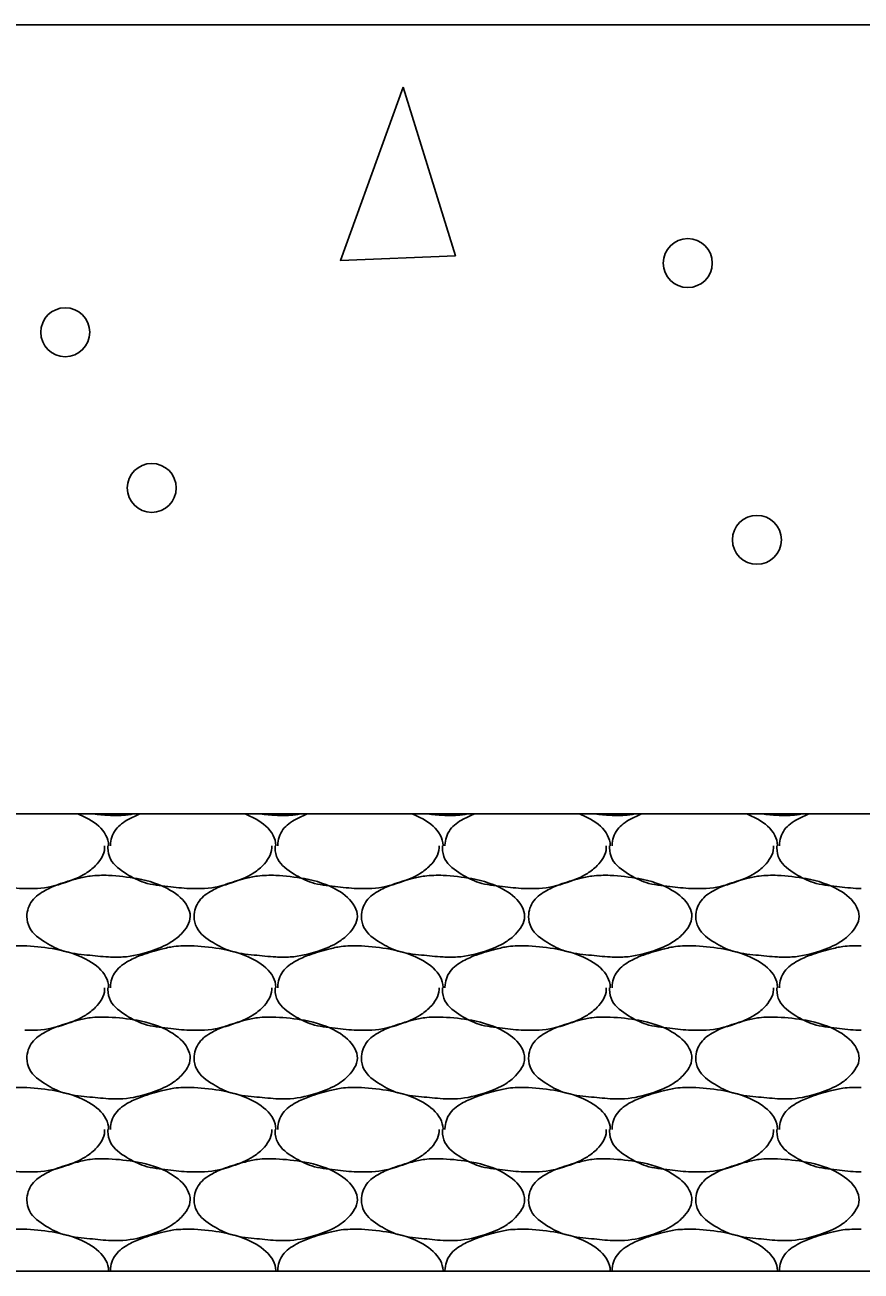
# Model space of a CAD drawing. Extents: x 634177 to 635904, y 289936 to 290970.
# Drawn here: x 635678.093 to 635681.293, y 290574.309 to 290579.079 of the extents above; entities that cross this region are included whole.
import ezdxf

# ---------------------------------------------------------------- set-up
doc = ezdxf.new("R2010")
doc.units = 0
doc.layers.add('Default', color=7, linetype='Continuous')

msp = doc.modelspace()

# ---------------------------------------------------------------- linework, layer by layer
at = {"layer": 'Default'}
for p, q in [((635672.2749, 290576.0588), (635712.2724, 290576.0588)), ((635678.0935, 290575.5538), (635678.101, 290575.5538)), ((635678.7334, 290575.5538), (635678.7409, 290575.5538)), ((635679.3734, 290575.5538), (635679.3809, 290575.5538)), ((635680.0134, 290575.5538), (635680.0209, 290575.5538)), ((635680.6533, 290575.5538), (635680.6608, 290575.5538)), ((635678.0935, 290575.0113), (635678.101, 290575.0113)), ((635678.7334, 290575.0113), (635678.7409, 290575.0113)), ((635679.3734, 290575.0113), (635679.3809, 290575.0113)), ((635680.0134, 290575.0113), (635680.0209, 290575.0113)), ((635680.6533, 290575.0113), (635680.6608, 290575.0113)), ((635678.0935, 290574.4689), (635678.101, 290574.4689)), ((635678.7334, 290574.4689), (635678.7409, 290574.4689)), ((635679.3734, 290574.4689), (635679.3809, 290574.4689)), ((635680.0134, 290574.4689), (635680.0209, 290574.4689)), ((635680.6533, 290574.4689), (635680.6608, 290574.4689)), ((635667.8541, 290574.3089), (635712.2724, 290574.3089))]:
    msp.add_line(p, q, dxfattribs=at)
for points in [[(635666.0253, 290579.0794), (635757.2695, 290579.0794)], [(635679.5408, 290578.8406), (635679.3008, 290578.1781), (635679.7408, 290578.1956), (635679.5408, 290578.8406)]]:
    msp.add_lwpolyline(points, dxfattribs=at)
for centre in [(635680.6301, 290578.1676), (635678.2477, 290577.9028), (635678.5786, 290577.3068), (635680.8948, 290577.1082)]:
    msp.add_circle(centre, 0.0937, dxfattribs=at)
for points in [[(635678.2957, 290576.0588), (635678.3385, 290576.0388), (635678.4035, 290575.9763), (635678.4135, 290575.9388), (635678.4135, 290575.9363)], [(635678.5083, 290576.0588), (635678.4684, 290576.0538), (635678.4135, 290576.0538), (635678.3547, 290576.0588)], [(635678.421, 290575.9363), (635678.421, 290575.9388), (635678.441, 290575.9988), (635678.4909, 290576.0388), (635678.534, 290576.0588)], [(635678.9357, 290576.0588), (635678.9784, 290576.0388), (635679.0434, 290575.9763), (635679.0534, 290575.9388), (635679.0534, 290575.9363)], [(635679.1482, 290576.0588), (635679.1084, 290576.0538), (635679.0534, 290576.0538), (635678.9946, 290576.0588)], [(635679.0609, 290575.9363), (635679.0609, 290575.9388), (635679.0809, 290575.9988), (635679.1309, 290576.0388), (635679.1739, 290576.0588)], [(635679.5756, 290576.0588), (635679.6184, 290576.0388), (635679.6834, 290575.9763), (635679.6934, 290575.9388), (635679.6934, 290575.9363)], [(635679.7882, 290576.0588), (635679.7484, 290576.0538), (635679.6934, 290576.0538), (635679.6346, 290576.0588)], [(635679.7009, 290575.9363), (635679.7009, 290575.9388), (635679.7209, 290575.9988), (635679.7709, 290576.0388), (635679.8139, 290576.0588)], [(635680.2156, 290576.0588), (635680.2583, 290576.0388), (635680.3233, 290575.9763), (635680.3333, 290575.9388), (635680.3333, 290575.9363)], [(635680.4282, 290576.0588), (635680.3883, 290576.0538), (635680.3333, 290576.0538), (635680.2745, 290576.0588)], [(635680.3408, 290575.9363), (635680.3408, 290575.9388), (635680.3608, 290575.9988), (635680.4108, 290576.0388), (635680.4538, 290576.0588)], [(635680.8555, 290576.0588), (635680.8983, 290576.0388), (635680.9633, 290575.9763), (635680.9733, 290575.9388), (635680.9733, 290575.9363)], [(635681.0681, 290576.0588), (635681.0283, 290576.0538), (635680.9733, 290576.0538), (635680.9145, 290576.0588)], [(635680.9808, 290575.9363), (635680.9808, 290575.9388), (635681.0008, 290575.9988), (635681.0508, 290576.0388), (635681.0938, 290576.0588)], [(635678.0935, 290575.7738), (635678.0835, 290575.7738), (635678.001, 290575.7813), (635677.911, 290575.7963), (635677.8435, 290575.8288), (635677.781, 290575.8863), (635677.771, 290575.9288), (635677.771, 290575.9363)], [(635678.3985, 290575.9363), (635678.3985, 290575.9288), (635678.3635, 290575.8613), (635678.326, 290575.8313), (635678.2485, 290575.7963), (635678.141, 290575.7738), (635678.0935, 290575.7738)], [(635678.7334, 290575.7738), (635678.7234, 290575.7738), (635678.6409, 290575.7813), (635678.5509, 290575.7963), (635678.4834, 290575.8288), (635678.421, 290575.8863), (635678.411, 290575.9288), (635678.411, 290575.9363)], [(635679.0384, 290575.9363), (635679.0384, 290575.9288), (635679.0034, 290575.8613), (635678.9659, 290575.8313), (635678.8884, 290575.7963), (635678.7809, 290575.7738), (635678.7334, 290575.7738)], [(635679.3734, 290575.7738), (635679.3634, 290575.7738), (635679.2809, 290575.7813), (635679.1909, 290575.7963), (635679.1234, 290575.8288), (635679.0609, 290575.8863), (635679.0509, 290575.9288), (635679.0509, 290575.9363)], [(635679.6784, 290575.9363), (635679.6784, 290575.9288), (635679.6434, 290575.8613), (635679.6059, 290575.8313), (635679.5284, 290575.7963), (635679.4209, 290575.7738), (635679.3734, 290575.7738)], [(635680.0134, 290575.7738), (635680.0034, 290575.7738), (635679.9209, 290575.7813), (635679.8309, 290575.7963), (635679.7634, 290575.8288), (635679.7009, 290575.8863), (635679.6909, 290575.9288), (635679.6909, 290575.9363)], [(635680.3183, 290575.9363), (635680.3183, 290575.9288), (635680.2833, 290575.8613), (635680.2458, 290575.8313), (635680.1683, 290575.7963), (635680.0608, 290575.7738), (635680.0134, 290575.7738)], [(635680.6533, 290575.7738), (635680.6433, 290575.7738), (635680.5608, 290575.7813), (635680.4708, 290575.7963), (635680.4033, 290575.8288), (635680.3408, 290575.8863), (635680.3308, 290575.9288), (635680.3308, 290575.9363)], [(635680.9583, 290575.9363), (635680.9583, 290575.9288), (635680.9233, 290575.8613), (635680.8858, 290575.8313), (635680.8083, 290575.7963), (635680.7008, 290575.7738), (635680.6533, 290575.7738)], [(635681.2933, 290575.7738), (635681.2833, 290575.7738), (635681.2008, 290575.7813), (635681.1108, 290575.7963), (635681.0433, 290575.8288), (635680.9808, 290575.8863), (635680.9708, 290575.9288), (635680.9708, 290575.9363)], [(635678.4135, 290575.8238), (635678.5234, 290575.8113), (635678.6509, 290575.7663), (635678.7159, 290575.7038), (635678.7259, 290575.6663), (635678.6909, 290575.5988), (635678.6534, 290575.5688), (635678.5759, 290575.5338), (635678.4684, 290575.5113), (635678.4135, 290575.5113), (635678.331, 290575.5188), (635678.241, 290575.5338), (635678.1735, 290575.5663), (635678.111, 290575.6238), (635678.101, 290575.6663), (635678.121, 290575.7263), (635678.171, 290575.7663), (635678.221, 290575.7888), (635678.296, 290575.8113), (635678.3435, 290575.8213), (635678.4135, 290575.8238)], [(635679.0534, 290575.8238), (635679.1634, 290575.8113), (635679.2909, 290575.7663), (635679.3559, 290575.7038), (635679.3659, 290575.6663), (635679.3309, 290575.5988), (635679.2934, 290575.5688), (635679.2159, 290575.5338), (635679.1084, 290575.5113), (635679.0534, 290575.5113), (635678.9709, 290575.5188), (635678.8809, 290575.5338), (635678.8134, 290575.5663), (635678.7509, 290575.6238), (635678.7409, 290575.6663), (635678.7609, 290575.7263), (635678.8109, 290575.7663), (635678.8609, 290575.7888), (635678.9359, 290575.8113), (635678.9834, 290575.8213), (635679.0534, 290575.8238)], [(635679.6934, 290575.8238), (635679.8034, 290575.8113), (635679.9309, 290575.7663), (635679.9959, 290575.7038), (635680.0059, 290575.6663), (635679.9709, 290575.5988), (635679.9334, 290575.5688), (635679.8559, 290575.5338), (635679.7484, 290575.5113), (635679.6934, 290575.5113), (635679.6109, 290575.5188), (635679.5209, 290575.5338), (635679.4534, 290575.5663), (635679.3909, 290575.6238), (635679.3809, 290575.6663), (635679.4009, 290575.7263), (635679.4509, 290575.7663), (635679.5009, 290575.7888), (635679.5759, 290575.8113), (635679.6234, 290575.8213), (635679.6934, 290575.8238)], [(635680.3333, 290575.8238), (635680.4433, 290575.8113), (635680.5708, 290575.7663), (635680.6358, 290575.7038), (635680.6458, 290575.6663), (635680.6108, 290575.5988), (635680.5733, 290575.5688), (635680.4958, 290575.5338), (635680.3883, 290575.5113), (635680.3333, 290575.5113), (635680.2508, 290575.5188), (635680.1608, 290575.5338), (635680.0933, 290575.5663), (635680.0309, 290575.6238), (635680.0209, 290575.6663), (635680.0409, 290575.7263), (635680.0908, 290575.7663), (635680.1408, 290575.7888), (635680.2158, 290575.8113), (635680.2633, 290575.8213), (635680.3333, 290575.8238)], [(635680.9733, 290575.8238), (635681.0833, 290575.8113), (635681.2108, 290575.7663), (635681.2758, 290575.7038), (635681.2858, 290575.6663), (635681.2508, 290575.5988), (635681.2133, 290575.5688), (635681.1358, 290575.5338), (635681.0283, 290575.5113), (635680.9733, 290575.5113), (635680.8908, 290575.5188), (635680.8008, 290575.5338), (635680.7333, 290575.5663), (635680.6708, 290575.6238), (635680.6608, 290575.6663), (635680.6808, 290575.7263), (635680.7308, 290575.7663), (635680.7808, 290575.7888), (635680.8558, 290575.8113), (635680.9033, 290575.8213), (635680.9733, 290575.8238)], [(635677.781, 290575.3938), (635677.781, 290575.3963), (635677.801, 290575.4563), (635677.851, 290575.4963), (635677.901, 290575.5188), (635677.976, 290575.5413), (635678.0235, 290575.5513), (635678.0935, 290575.5538)], [(635678.101, 290575.5538), (635678.211, 290575.5413), (635678.3385, 290575.4963), (635678.4035, 290575.4338), (635678.4135, 290575.3963), (635678.4135, 290575.3938)], [(635678.421, 290575.3938), (635678.421, 290575.3963), (635678.441, 290575.4563), (635678.4909, 290575.4963), (635678.5409, 290575.5188), (635678.6159, 290575.5413), (635678.6634, 290575.5513), (635678.7334, 290575.5538)], [(635678.7409, 290575.5538), (635678.8509, 290575.5413), (635678.9784, 290575.4963), (635679.0434, 290575.4338), (635679.0534, 290575.3963), (635679.0534, 290575.3938)], [(635679.0609, 290575.3938), (635679.0609, 290575.3963), (635679.0809, 290575.4563), (635679.1309, 290575.4963), (635679.1809, 290575.5188), (635679.2559, 290575.5413), (635679.3034, 290575.5513), (635679.3734, 290575.5538)], [(635679.3809, 290575.5538), (635679.4909, 290575.5413), (635679.6184, 290575.4963), (635679.6834, 290575.4338), (635679.6934, 290575.3963), (635679.6934, 290575.3938)], [(635679.7009, 290575.3938), (635679.7009, 290575.3963), (635679.7209, 290575.4563), (635679.7709, 290575.4963), (635679.8209, 290575.5188), (635679.8959, 290575.5413), (635679.9434, 290575.5513), (635680.0134, 290575.5538)], [(635680.0209, 290575.5538), (635680.1308, 290575.5413), (635680.2583, 290575.4963), (635680.3233, 290575.4338), (635680.3333, 290575.3963), (635680.3333, 290575.3938)], [(635680.3408, 290575.3938), (635680.3408, 290575.3963), (635680.3608, 290575.4563), (635680.4108, 290575.4963), (635680.4608, 290575.5188), (635680.5358, 290575.5413), (635680.5833, 290575.5513), (635680.6533, 290575.5538)], [(635680.6608, 290575.5538), (635680.7708, 290575.5413), (635680.8983, 290575.4963), (635680.9633, 290575.4338), (635680.9733, 290575.3963), (635680.9733, 290575.3938)], [(635680.9808, 290575.3938), (635680.9808, 290575.3963), (635681.0008, 290575.4563), (635681.0508, 290575.4963), (635681.1008, 290575.5188), (635681.1758, 290575.5413), (635681.2233, 290575.5513), (635681.2933, 290575.5538)], [(635678.3985, 290575.3938), (635678.3985, 290575.3863), (635678.3635, 290575.3188), (635678.326, 290575.2888), (635678.2485, 290575.2538), (635678.141, 290575.2313), (635678.0935, 290575.2313)], [(635678.7334, 290575.2313), (635678.7234, 290575.2313), (635678.6409, 290575.2388), (635678.5509, 290575.2538), (635678.4834, 290575.2863), (635678.421, 290575.3438), (635678.411, 290575.3863), (635678.411, 290575.3938)], [(635679.0384, 290575.3938), (635679.0384, 290575.3863), (635679.0034, 290575.3188), (635678.9659, 290575.2888), (635678.8884, 290575.2538), (635678.7809, 290575.2313), (635678.7334, 290575.2313)], [(635679.3734, 290575.2313), (635679.3634, 290575.2313), (635679.2809, 290575.2388), (635679.1909, 290575.2538), (635679.1234, 290575.2863), (635679.0609, 290575.3438), (635679.0509, 290575.3863), (635679.0509, 290575.3938)], [(635679.6784, 290575.3938), (635679.6784, 290575.3863), (635679.6434, 290575.3188), (635679.6059, 290575.2888), (635679.5284, 290575.2538), (635679.4209, 290575.2313), (635679.3734, 290575.2313)], [(635680.0134, 290575.2313), (635680.0034, 290575.2313), (635679.9209, 290575.2388), (635679.8309, 290575.2538), (635679.7634, 290575.2863), (635679.7009, 290575.3438), (635679.6909, 290575.3863), (635679.6909, 290575.3938)], [(635680.3183, 290575.3938), (635680.3183, 290575.3863), (635680.2833, 290575.3188), (635680.2458, 290575.2888), (635680.1683, 290575.2538), (635680.0608, 290575.2313), (635680.0134, 290575.2313)], [(635680.6533, 290575.2313), (635680.6433, 290575.2313), (635680.5608, 290575.2388), (635680.4708, 290575.2538), (635680.4033, 290575.2863), (635680.3408, 290575.3438), (635680.3308, 290575.3863), (635680.3308, 290575.3938)], [(635680.9583, 290575.3938), (635680.9583, 290575.3863), (635680.9233, 290575.3188), (635680.8858, 290575.2888), (635680.8083, 290575.2538), (635680.7008, 290575.2313), (635680.6533, 290575.2313)], [(635681.2933, 290575.2313), (635681.2833, 290575.2313), (635681.2008, 290575.2388), (635681.1108, 290575.2538), (635681.0433, 290575.2863), (635680.9808, 290575.3438), (635680.9708, 290575.3863), (635680.9708, 290575.3938)], [(635678.4135, 290575.2813), (635678.5234, 290575.2688), (635678.6509, 290575.2238), (635678.7159, 290575.1613), (635678.7259, 290575.1238), (635678.6909, 290575.0563), (635678.6534, 290575.0263), (635678.5759, 290574.9913), (635678.4684, 290574.9688), (635678.4135, 290574.9688), (635678.331, 290574.9763), (635678.241, 290574.9913), (635678.1735, 290575.0238), (635678.111, 290575.0813), (635678.101, 290575.1238), (635678.121, 290575.1838), (635678.171, 290575.2238), (635678.221, 290575.2463), (635678.296, 290575.2688), (635678.3435, 290575.2788), (635678.4135, 290575.2813)], [(635679.0534, 290575.2813), (635679.1634, 290575.2688), (635679.2909, 290575.2238), (635679.3559, 290575.1613), (635679.3659, 290575.1238), (635679.3309, 290575.0563), (635679.2934, 290575.0263), (635679.2159, 290574.9913), (635679.1084, 290574.9688), (635679.0534, 290574.9688), (635678.9709, 290574.9763), (635678.8809, 290574.9913), (635678.8134, 290575.0238), (635678.7509, 290575.0813), (635678.7409, 290575.1238), (635678.7609, 290575.1838), (635678.8109, 290575.2238), (635678.8609, 290575.2463), (635678.9359, 290575.2688), (635678.9834, 290575.2788), (635679.0534, 290575.2813)], [(635679.6934, 290575.2813), (635679.8034, 290575.2688), (635679.9309, 290575.2238), (635679.9959, 290575.1613), (635680.0059, 290575.1238), (635679.9709, 290575.0563), (635679.9334, 290575.0263), (635679.8559, 290574.9913), (635679.7484, 290574.9688), (635679.6934, 290574.9688), (635679.6109, 290574.9763), (635679.5209, 290574.9913), (635679.4534, 290575.0238), (635679.3909, 290575.0813), (635679.3809, 290575.1238), (635679.4009, 290575.1838), (635679.4509, 290575.2238), (635679.5009, 290575.2463), (635679.5759, 290575.2688), (635679.6234, 290575.2788), (635679.6934, 290575.2813)], [(635680.3333, 290575.2813), (635680.4433, 290575.2688), (635680.5708, 290575.2238), (635680.6358, 290575.1613), (635680.6458, 290575.1238), (635680.6108, 290575.0563), (635680.5733, 290575.0263), (635680.4958, 290574.9913), (635680.3883, 290574.9688), (635680.3333, 290574.9688), (635680.2508, 290574.9763), (635680.1608, 290574.9913), (635680.0933, 290575.0238), (635680.0309, 290575.0813), (635680.0209, 290575.1238), (635680.0409, 290575.1838), (635680.0908, 290575.2238), (635680.1408, 290575.2463), (635680.2158, 290575.2688), (635680.2633, 290575.2788), (635680.3333, 290575.2813)], [(635680.9733, 290575.2813), (635681.0833, 290575.2688), (635681.2108, 290575.2238), (635681.2758, 290575.1613), (635681.2858, 290575.1238), (635681.2508, 290575.0563), (635681.2133, 290575.0263), (635681.1358, 290574.9913), (635681.0283, 290574.9688), (635680.9733, 290574.9688), (635680.8908, 290574.9763), (635680.8008, 290574.9913), (635680.7333, 290575.0238), (635680.6708, 290575.0813), (635680.6608, 290575.1238), (635680.6808, 290575.1838), (635680.7308, 290575.2238), (635680.7808, 290575.2463), (635680.8558, 290575.2688), (635680.9033, 290575.2788), (635680.9733, 290575.2813)], [(635677.781, 290574.8513), (635677.781, 290574.8538), (635677.801, 290574.9138), (635677.851, 290574.9538), (635677.901, 290574.9763), (635677.976, 290574.9988), (635678.0235, 290575.0088), (635678.0935, 290575.0113)], [(635678.101, 290575.0113), (635678.211, 290574.9988), (635678.3385, 290574.9538), (635678.4035, 290574.8913), (635678.4135, 290574.8538), (635678.4135, 290574.8513)], [(635678.421, 290574.8513), (635678.421, 290574.8538), (635678.441, 290574.9138), (635678.4909, 290574.9538), (635678.5409, 290574.9763), (635678.6159, 290574.9988), (635678.6634, 290575.0088), (635678.7334, 290575.0113)], [(635678.7409, 290575.0113), (635678.8509, 290574.9988), (635678.9784, 290574.9538), (635679.0434, 290574.8913), (635679.0534, 290574.8538), (635679.0534, 290574.8513)], [(635679.0609, 290574.8513), (635679.0609, 290574.8538), (635679.0809, 290574.9138), (635679.1309, 290574.9538), (635679.1809, 290574.9763), (635679.2559, 290574.9988), (635679.3034, 290575.0088), (635679.3734, 290575.0113)], [(635679.3809, 290575.0113), (635679.4909, 290574.9988), (635679.6184, 290574.9538), (635679.6834, 290574.8913), (635679.6934, 290574.8538), (635679.6934, 290574.8513)], [(635679.7009, 290574.8513), (635679.7009, 290574.8538), (635679.7209, 290574.9138), (635679.7709, 290574.9538), (635679.8209, 290574.9763), (635679.8959, 290574.9988), (635679.9434, 290575.0088), (635680.0134, 290575.0113)], [(635680.0209, 290575.0113), (635680.1308, 290574.9988), (635680.2583, 290574.9538), (635680.3233, 290574.8913), (635680.3333, 290574.8538), (635680.3333, 290574.8513)], [(635680.3408, 290574.8513), (635680.3408, 290574.8538), (635680.3608, 290574.9138), (635680.4108, 290574.9538), (635680.4608, 290574.9763), (635680.5358, 290574.9988), (635680.5833, 290575.0088), (635680.6533, 290575.0113)], [(635680.6608, 290575.0113), (635680.7708, 290574.9988), (635680.8983, 290574.9538), (635680.9633, 290574.8913), (635680.9733, 290574.8538), (635680.9733, 290574.8513)], [(635680.9808, 290574.8513), (635680.9808, 290574.8538), (635681.0008, 290574.9138), (635681.0508, 290574.9538), (635681.1008, 290574.9763), (635681.1758, 290574.9988), (635681.2233, 290575.0088), (635681.2933, 290575.0113)], [(635678.0935, 290574.6889), (635678.0835, 290574.6889), (635678.001, 290574.6964), (635677.911, 290574.7114), (635677.8435, 290574.7439), (635677.781, 290574.8013), (635677.771, 290574.8438), (635677.771, 290574.8513)], [(635678.3985, 290574.8513), (635678.3985, 290574.8438), (635678.3635, 290574.7764), (635678.326, 290574.7464), (635678.2485, 290574.7114), (635678.141, 290574.6889), (635678.0935, 290574.6889)], [(635678.7334, 290574.6889), (635678.7234, 290574.6889), (635678.6409, 290574.6964), (635678.5509, 290574.7114), (635678.4834, 290574.7439), (635678.421, 290574.8013), (635678.411, 290574.8438), (635678.411, 290574.8513)], [(635679.0384, 290574.8513), (635679.0384, 290574.8438), (635679.0034, 290574.7764), (635678.9659, 290574.7464), (635678.8884, 290574.7114), (635678.7809, 290574.6889), (635678.7334, 290574.6889)], [(635679.3734, 290574.6889), (635679.3634, 290574.6889), (635679.2809, 290574.6964), (635679.1909, 290574.7114), (635679.1234, 290574.7439), (635679.0609, 290574.8013), (635679.0509, 290574.8438), (635679.0509, 290574.8513)], [(635679.6784, 290574.8513), (635679.6784, 290574.8438), (635679.6434, 290574.7764), (635679.6059, 290574.7464), (635679.5284, 290574.7114), (635679.4209, 290574.6889), (635679.3734, 290574.6889)], [(635680.0134, 290574.6889), (635680.0034, 290574.6889), (635679.9209, 290574.6964), (635679.8309, 290574.7114), (635679.7634, 290574.7439), (635679.7009, 290574.8013), (635679.6909, 290574.8438), (635679.6909, 290574.8513)], [(635680.3183, 290574.8513), (635680.3183, 290574.8438), (635680.2833, 290574.7764), (635680.2458, 290574.7464), (635680.1683, 290574.7114), (635680.0608, 290574.6889), (635680.0134, 290574.6889)], [(635680.6533, 290574.6889), (635680.6433, 290574.6889), (635680.5608, 290574.6964), (635680.4708, 290574.7114), (635680.4033, 290574.7439), (635680.3408, 290574.8013), (635680.3308, 290574.8438), (635680.3308, 290574.8513)], [(635680.9583, 290574.8513), (635680.9583, 290574.8438), (635680.9233, 290574.7764), (635680.8858, 290574.7464), (635680.8083, 290574.7114), (635680.7008, 290574.6889), (635680.6533, 290574.6889)], [(635681.2933, 290574.6889), (635681.2833, 290574.6889), (635681.2008, 290574.6964), (635681.1108, 290574.7114), (635681.0433, 290574.7439), (635680.9808, 290574.8013), (635680.9708, 290574.8438), (635680.9708, 290574.8513)], [(635678.4135, 290574.7389), (635678.5234, 290574.7264), (635678.6509, 290574.6814), (635678.7159, 290574.6189), (635678.7259, 290574.5814), (635678.6909, 290574.5139), (635678.6534, 290574.4839), (635678.5759, 290574.4489), (635678.4684, 290574.4264), (635678.4135, 290574.4264), (635678.331, 290574.4339), (635678.241, 290574.4489), (635678.1735, 290574.4814), (635678.111, 290574.5389), (635678.101, 290574.5814), (635678.121, 290574.6414), (635678.171, 290574.6814), (635678.221, 290574.7039), (635678.296, 290574.7264), (635678.3435, 290574.7364), (635678.4135, 290574.7389)], [(635679.0534, 290574.7389), (635679.1634, 290574.7264), (635679.2909, 290574.6814), (635679.3559, 290574.6189), (635679.3659, 290574.5814), (635679.3309, 290574.5139), (635679.2934, 290574.4839), (635679.2159, 290574.4489), (635679.1084, 290574.4264), (635679.0534, 290574.4264), (635678.9709, 290574.4339), (635678.8809, 290574.4489), (635678.8134, 290574.4814), (635678.7509, 290574.5389), (635678.7409, 290574.5814), (635678.7609, 290574.6414), (635678.8109, 290574.6814), (635678.8609, 290574.7039), (635678.9359, 290574.7264), (635678.9834, 290574.7364), (635679.0534, 290574.7389)], [(635679.6934, 290574.7389), (635679.8034, 290574.7264), (635679.9309, 290574.6814), (635679.9959, 290574.6189), (635680.0059, 290574.5814), (635679.9709, 290574.5139), (635679.9334, 290574.4839), (635679.8559, 290574.4489), (635679.7484, 290574.4264), (635679.6934, 290574.4264), (635679.6109, 290574.4339), (635679.5209, 290574.4489), (635679.4534, 290574.4814), (635679.3909, 290574.5389), (635679.3809, 290574.5814), (635679.4009, 290574.6414), (635679.4509, 290574.6814), (635679.5009, 290574.7039), (635679.5759, 290574.7264), (635679.6234, 290574.7364), (635679.6934, 290574.7389)], [(635680.3333, 290574.7389), (635680.4433, 290574.7264), (635680.5708, 290574.6814), (635680.6358, 290574.6189), (635680.6458, 290574.5814), (635680.6108, 290574.5139), (635680.5733, 290574.4839), (635680.4958, 290574.4489), (635680.3883, 290574.4264), (635680.3333, 290574.4264), (635680.2508, 290574.4339), (635680.1608, 290574.4489), (635680.0933, 290574.4814), (635680.0309, 290574.5389), (635680.0209, 290574.5814), (635680.0409, 290574.6414), (635680.0908, 290574.6814), (635680.1408, 290574.7039), (635680.2158, 290574.7264), (635680.2633, 290574.7364), (635680.3333, 290574.7389)], [(635680.9733, 290574.7389), (635681.0833, 290574.7264), (635681.2108, 290574.6814), (635681.2758, 290574.6189), (635681.2858, 290574.5814), (635681.2508, 290574.5139), (635681.2133, 290574.4839), (635681.1358, 290574.4489), (635681.0283, 290574.4264), (635680.9733, 290574.4264), (635680.8908, 290574.4339), (635680.8008, 290574.4489), (635680.7333, 290574.4814), (635680.6708, 290574.5389), (635680.6608, 290574.5814), (635680.6808, 290574.6414), (635680.7308, 290574.6814), (635680.7808, 290574.7039), (635680.8558, 290574.7264), (635680.9033, 290574.7364), (635680.9733, 290574.7389)], [(635677.781, 290574.3089), (635677.781, 290574.3114), (635677.801, 290574.3714), (635677.851, 290574.4114), (635677.901, 290574.4339), (635677.976, 290574.4564), (635678.0235, 290574.4664), (635678.0935, 290574.4689)], [(635678.101, 290574.4689), (635678.211, 290574.4564), (635678.3385, 290574.4114), (635678.4035, 290574.3489), (635678.4135, 290574.3114), (635678.4135, 290574.3089)], [(635678.421, 290574.3089), (635678.421, 290574.3114), (635678.441, 290574.3714), (635678.4909, 290574.4114), (635678.5409, 290574.4339), (635678.6159, 290574.4564), (635678.6634, 290574.4664), (635678.7334, 290574.4689)], [(635678.7409, 290574.4689), (635678.8509, 290574.4564), (635678.9784, 290574.4114), (635679.0434, 290574.3489), (635679.0534, 290574.3114), (635679.0534, 290574.3089)], [(635679.0609, 290574.3089), (635679.0609, 290574.3114), (635679.0809, 290574.3714), (635679.1309, 290574.4114), (635679.1809, 290574.4339), (635679.2559, 290574.4564), (635679.3034, 290574.4664), (635679.3734, 290574.4689)], [(635679.3809, 290574.4689), (635679.4909, 290574.4564), (635679.6184, 290574.4114), (635679.6834, 290574.3489), (635679.6934, 290574.3114), (635679.6934, 290574.3089)], [(635679.7009, 290574.3089), (635679.7009, 290574.3114), (635679.7209, 290574.3714), (635679.7709, 290574.4114), (635679.8209, 290574.4339), (635679.8959, 290574.4564), (635679.9434, 290574.4664), (635680.0134, 290574.4689)], [(635680.0209, 290574.4689), (635680.1308, 290574.4564), (635680.2583, 290574.4114), (635680.3233, 290574.3489), (635680.3333, 290574.3114), (635680.3333, 290574.3089)], [(635680.3408, 290574.3089), (635680.3408, 290574.3114), (635680.3608, 290574.3714), (635680.4108, 290574.4114), (635680.4608, 290574.4339), (635680.5358, 290574.4564), (635680.5833, 290574.4664), (635680.6533, 290574.4689)], [(635680.6608, 290574.4689), (635680.7708, 290574.4564), (635680.8983, 290574.4114), (635680.9633, 290574.3489), (635680.9733, 290574.3114), (635680.9733, 290574.3089)], [(635680.9808, 290574.3089), (635680.9808, 290574.3114), (635681.0008, 290574.3714), (635681.0508, 290574.4114), (635681.1008, 290574.4339), (635681.1758, 290574.4564), (635681.2233, 290574.4664), (635681.2933, 290574.4689)]]:
    msp.add_spline(points, degree=3, dxfattribs=at)

doc.saveas('drawing.dxf')
